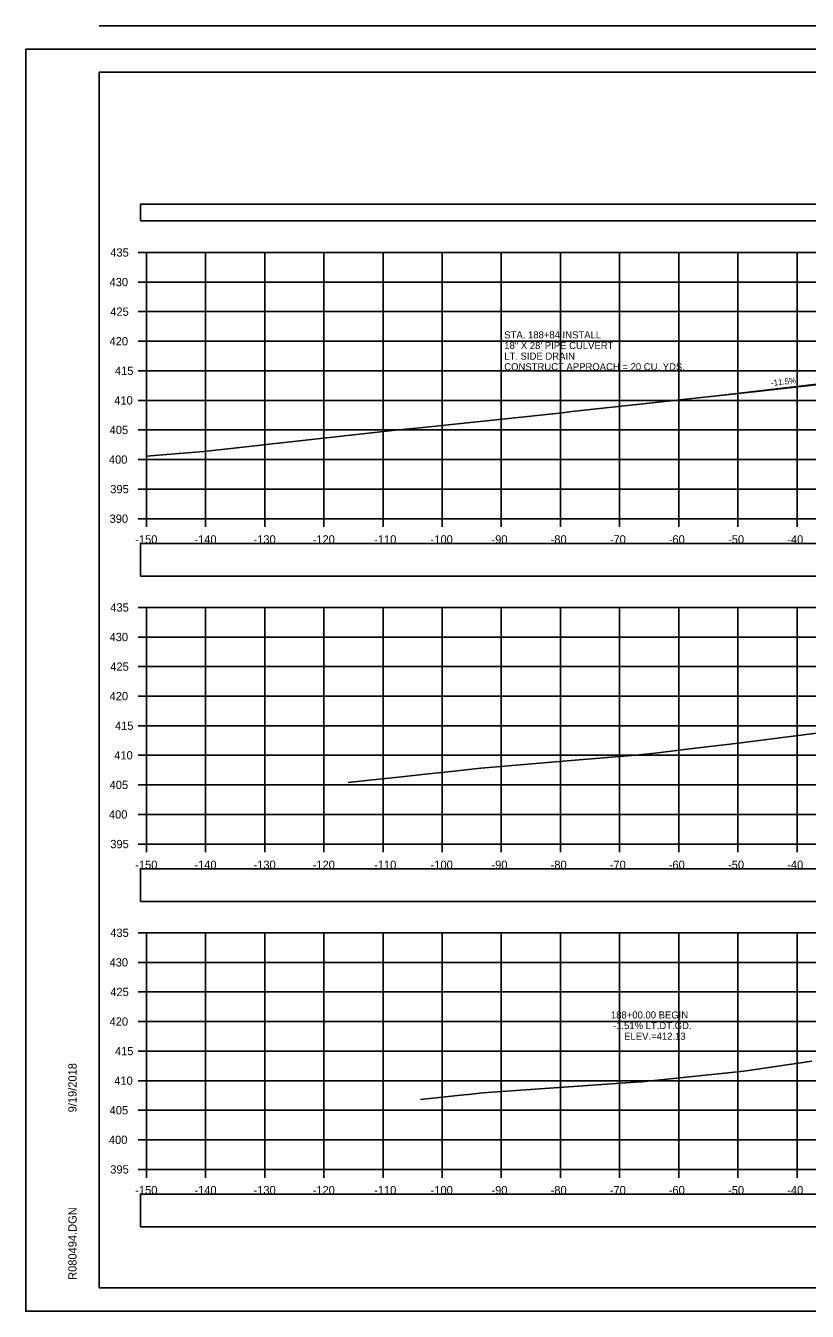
# Model space of a CAD drawing. Extents: x 1376273 to 1384221, y 378927 to 384592.
# Drawn here: x 1379220.7 to 1379352.9, y 380111.8 to 380329.2 of the extents above; entities that cross this region are included whole.
import ezdxf

# ---------------------------------------------------------------- set-up
doc = ezdxf.new("R2010")
doc.units = 0
for name, color, linetype in [('R_Axis', 7, 'Continuous'), ('R_Axis Annot', 7, 'Continuous'), ('R_Border', 7, 'Continuous'), ('R_Drive', 7, 'Continuous'), ('R_Exist Surface', 7, 'Continuous'), ('R_Grid', 7, 'Continuous'), ('R_No Plot', 7, 'Continuous'), ('R_Xsect Elev', 7, 'Continuous'), ('T_Drafting', 7, 'Continuous'), ('T_Notes', 7, 'Continuous')]:
    doc.layers.add(name, color=color, linetype=linetype)

msp = doc.modelspace()

# ---------------------------------------------------------------- linework, layer by layer
at = {"layer": 'R_Axis'}
for p, q in [((1379239.75, 380290.82), (1379241.15, 380290.82)), ((1379241.15, 380245.82), (1379241.15, 380290.82)), ((1379239.75, 380285.82), (1379241.15, 380285.82)), ((1379239.75, 380280.82), (1379241.15, 380280.82)), ((1379239.75, 380275.82), (1379241.15, 380275.82)), ((1379239.75, 380270.82), (1379241.15, 380270.82)), ((1379239.75, 380265.82), (1379241.15, 380265.82)), ((1379239.75, 380260.82), (1379241.15, 380260.82)), ((1379239.75, 380255.82), (1379241.15, 380255.82)), ((1379239.75, 380250.82), (1379241.15, 380250.82)), ((1379239.75, 380245.82), (1379241.15, 380245.82)), ((1379241.15, 380245.82), (1379541.15, 380245.82)), ((1379241.15, 380244.42), (1379241.15, 380245.82)), ((1379251.15, 380244.42), (1379251.15, 380245.82)), ((1379261.15, 380244.42), (1379261.15, 380245.82)), ((1379271.15, 380244.42), (1379271.15, 380245.82)), ((1379281.15, 380244.42), (1379281.15, 380245.82)), ((1379291.15, 380244.42), (1379291.15, 380245.82)), ((1379301.15, 380244.42), (1379301.15, 380245.82)), ((1379311.15, 380244.42), (1379311.15, 380245.82)), ((1379321.15, 380244.42), (1379321.15, 380245.82)), ((1379331.15, 380244.42), (1379331.15, 380245.82)), ((1379341.15, 380244.42), (1379341.15, 380245.82)), ((1379351.15, 380244.42), (1379351.15, 380245.82)), ((1379239.75, 380230.82), (1379241.15, 380230.82)), ((1379241.15, 380190.82), (1379241.15, 380230.82)), ((1379239.75, 380225.82), (1379241.15, 380225.82)), ((1379239.75, 380220.82), (1379241.15, 380220.82)), ((1379239.75, 380215.82), (1379241.15, 380215.82)), ((1379239.75, 380210.82), (1379241.15, 380210.82)), ((1379239.75, 380205.82), (1379241.15, 380205.82)), ((1379239.75, 380200.82), (1379241.15, 380200.82)), ((1379239.75, 380195.82), (1379241.15, 380195.82)), ((1379239.75, 380190.82), (1379241.15, 380190.82)), ((1379241.15, 380190.82), (1379541.15, 380190.82)), ((1379241.15, 380189.42), (1379241.15, 380190.82)), ((1379251.15, 380189.42), (1379251.15, 380190.82)), ((1379261.15, 380189.42), (1379261.15, 380190.82)), ((1379271.15, 380189.42), (1379271.15, 380190.82)), ((1379281.15, 380189.42), (1379281.15, 380190.82)), ((1379291.15, 380189.42), (1379291.15, 380190.82)), ((1379301.15, 380189.42), (1379301.15, 380190.82)), ((1379311.15, 380189.42), (1379311.15, 380190.82)), ((1379321.15, 380189.42), (1379321.15, 380190.82)), ((1379331.15, 380189.42), (1379331.15, 380190.82)), ((1379341.15, 380189.42), (1379341.15, 380190.82)), ((1379351.15, 380189.42), (1379351.15, 380190.82)), ((1379239.75, 380175.82), (1379241.15, 380175.82)), ((1379241.15, 380135.82), (1379241.15, 380175.82)), ((1379239.75, 380170.82), (1379241.15, 380170.82)), ((1379239.75, 380165.82), (1379241.15, 380165.82)), ((1379239.75, 380160.82), (1379241.15, 380160.82)), ((1379239.75, 380155.82), (1379241.15, 380155.82)), ((1379239.75, 380150.82), (1379241.15, 380150.82)), ((1379239.75, 380145.82), (1379241.15, 380145.82)), ((1379239.75, 380140.82), (1379241.15, 380140.82)), ((1379239.75, 380135.82), (1379241.15, 380135.82)), ((1379241.15, 380135.82), (1379541.15, 380135.82)), ((1379241.15, 380134.42), (1379241.15, 380135.82)), ((1379251.15, 380134.42), (1379251.15, 380135.82)), ((1379261.15, 380134.42), (1379261.15, 380135.82)), ((1379271.15, 380134.42), (1379271.15, 380135.82)), ((1379281.15, 380134.42), (1379281.15, 380135.82)), ((1379291.15, 380134.42), (1379291.15, 380135.82)), ((1379301.15, 380134.42), (1379301.15, 380135.82)), ((1379311.15, 380134.42), (1379311.15, 380135.82)), ((1379321.15, 380134.42), (1379321.15, 380135.82)), ((1379331.15, 380134.42), (1379331.15, 380135.82)), ((1379341.15, 380134.42), (1379341.15, 380135.82)), ((1379351.15, 380134.42), (1379351.15, 380135.82))]:
    msp.add_line(p, q, dxfattribs=at)
at = {"layer": 'R_Axis Annot'}
for points in [[(1379240.17, 380296.18), (1379541.97, 380296.18), (1379541.97, 380298.99), (1379240.17, 380298.99)], [(1379240.17, 380236.1), (1379541.97, 380236.1), (1379541.97, 380241.62), (1379240.17, 380241.62)], [(1379240.17, 380181.1), (1379541.97, 380181.1), (1379541.97, 380186.63), (1379240.17, 380186.63)], [(1379240.17, 380126.09), (1379541.97, 380126.09), (1379541.97, 380131.61), (1379240.17, 380131.61)]]:
    msp.add_lwpolyline(points, close=True, dxfattribs=at)
at = {"layer": 'R_Border'}
for p, q in [((1379233.15, 380321.28), (1379549.33, 380321.28)), ((1379233.15, 380115.82), (1379233.15, 380321.28)), ((1379233.15, 380115.82), (1379233.15, 380115.82)), ((1379549.33, 380115.82), (1379233.15, 380115.82))]:
    msp.add_line(p, q, dxfattribs=at)
at = {"layer": 'R_Drive'}
msp.add_line((1379364.17, 380269.67), (1379336.15, 380266.44), dxfattribs=at)
at = {"layer": 'R_Exist Surface'}
for points in [[(1379241.15, 380256.38), (1379242.51, 380256.5), (1379250.88, 380257.19), (1379269.57, 380259.28), (1379283.28, 380260.8), (1379287.37, 380261.18), (1379311.5, 380263.74), (1379313.07, 380263.92), (1379330.3, 380265.8), (1379331.31, 380265.91), (1379344.88, 380267.4), (1379347.83, 380267.69), (1379359, 380268.99)], [(1379275.23, 380201.23), (1379279.36, 380201.67), (1379283.78, 380202.15), (1379288.83, 380202.69), (1379292.08, 380203.04), (1379297.71, 380203.64), (1379312.95, 380204.93), (1379323.87, 380205.83), (1379327.17, 380206.2), (1379333.04, 380206.91), (1379340.77, 380207.79), (1379349.58, 380208.93), (1379354.48, 380209.57)], [(1379287.5, 380147.63), (1379294.84, 380148.41), (1379295.62, 380148.5), (1379298.05, 380148.76), (1379323, 380150.5), (1379324.56, 380150.61), (1379324.83, 380150.64), (1379342.16, 380152.41), (1379353.66, 380154.09)]]:
    msp.add_lwpolyline(points, dxfattribs=at)
at = {"layer": 'R_Grid'}
for p, q in [((1379241.15, 380290.82), (1379541.15, 380290.82)), ((1379241.15, 380245.82), (1379241.15, 380290.82)), ((1379251.15, 380245.82), (1379251.15, 380290.82)), ((1379261.15, 380245.82), (1379261.15, 380290.82)), ((1379271.15, 380245.82), (1379271.15, 380290.82)), ((1379281.15, 380245.82), (1379281.15, 380290.82)), ((1379291.15, 380245.82), (1379291.15, 380290.82)), ((1379301.15, 380245.82), (1379301.15, 380290.82)), ((1379311.15, 380245.82), (1379311.15, 380290.82)), ((1379321.15, 380245.82), (1379321.15, 380290.82)), ((1379331.15, 380245.82), (1379331.15, 380290.82)), ((1379341.15, 380245.82), (1379341.15, 380290.82)), ((1379351.15, 380245.82), (1379351.15, 380290.82)), ((1379241.15, 380285.82), (1379541.15, 380285.82)), ((1379241.15, 380280.82), (1379541.15, 380280.82)), ((1379241.15, 380275.82), (1379541.15, 380275.82)), ((1379241.15, 380270.82), (1379541.15, 380270.82)), ((1379241.15, 380265.82), (1379541.15, 380265.82)), ((1379241.15, 380260.82), (1379541.15, 380260.82)), ((1379241.15, 380255.82), (1379541.15, 380255.82)), ((1379241.15, 380250.82), (1379541.15, 380250.82)), ((1379241.15, 380245.82), (1379541.15, 380245.82)), ((1379241.15, 380230.82), (1379541.15, 380230.82)), ((1379241.15, 380190.82), (1379241.15, 380230.82)), ((1379251.15, 380190.82), (1379251.15, 380230.82)), ((1379261.15, 380190.82), (1379261.15, 380230.82)), ((1379271.15, 380190.82), (1379271.15, 380230.82)), ((1379281.15, 380190.82), (1379281.15, 380230.82)), ((1379291.15, 380190.82), (1379291.15, 380230.82)), ((1379301.15, 380190.82), (1379301.15, 380230.82)), ((1379311.15, 380190.82), (1379311.15, 380230.82)), ((1379321.15, 380190.82), (1379321.15, 380230.82)), ((1379331.15, 380190.82), (1379331.15, 380230.82)), ((1379341.15, 380190.82), (1379341.15, 380230.82)), ((1379351.15, 380190.82), (1379351.15, 380230.82)), ((1379241.15, 380225.82), (1379541.15, 380225.82)), ((1379241.15, 380220.82), (1379541.15, 380220.82)), ((1379241.15, 380215.82), (1379541.15, 380215.82)), ((1379241.15, 380210.82), (1379541.15, 380210.82)), ((1379241.15, 380205.82), (1379541.15, 380205.82)), ((1379241.15, 380200.82), (1379541.15, 380200.82)), ((1379241.15, 380195.82), (1379541.15, 380195.82)), ((1379241.15, 380190.82), (1379541.15, 380190.82)), ((1379241.15, 380175.82), (1379541.15, 380175.82)), ((1379241.15, 380135.82), (1379241.15, 380175.82)), ((1379251.15, 380135.82), (1379251.15, 380175.82)), ((1379261.15, 380135.82), (1379261.15, 380175.82)), ((1379271.15, 380135.82), (1379271.15, 380175.82)), ((1379281.15, 380135.82), (1379281.15, 380175.82)), ((1379291.15, 380135.82), (1379291.15, 380175.82)), ((1379301.15, 380135.82), (1379301.15, 380175.82)), ((1379311.15, 380135.82), (1379311.15, 380175.82)), ((1379321.15, 380135.82), (1379321.15, 380175.82)), ((1379331.15, 380135.82), (1379331.15, 380175.82)), ((1379341.15, 380135.82), (1379341.15, 380175.82)), ((1379351.15, 380135.82), (1379351.15, 380175.82)), ((1379241.15, 380170.82), (1379541.15, 380170.82)), ((1379241.15, 380165.82), (1379541.15, 380165.82)), ((1379241.15, 380160.82), (1379541.15, 380160.82)), ((1379241.15, 380155.82), (1379541.15, 380155.82)), ((1379241.15, 380150.82), (1379541.15, 380150.82)), ((1379241.15, 380145.82), (1379541.15, 380145.82)), ((1379241.15, 380140.82), (1379541.15, 380140.82)), ((1379241.15, 380135.82), (1379541.15, 380135.82))]:
    msp.add_line(p, q, dxfattribs=at)
at = {"layer": 'R_No Plot'}
for p, q in [((1379220.75, 380325.17), (1379554.08, 380325.17)), ((1379220.75, 380111.84), (1379554.08, 380111.84))]:
    msp.add_line(p, q, dxfattribs=at)
for points in [[(1379220.74, 380325.17), (1379554.08, 380325.17), (1379554.08, 380111.84), (1379220.74, 380111.84)], [(1379467.07, 380321.28), (1379467.07, 380311.4), (1379502.8, 380311.4), (1379502.8, 380308.48), (1379526, 380308.48), (1379526, 380284.15), (1379549.33, 380284.15), (1379549.33, 380115.82), (1379233.15, 380115.82), (1379233.15, 380321.28)]]:
    msp.add_lwpolyline(points, close=True, dxfattribs=at)
at = {"layer": 'T_Drafting'}
msp.add_line((1379599.33, 380329.16), (1379233.15, 380329.16), dxfattribs=at)
at = {"layer": 'T_Notes'}
msp.add_line((1379364.17, 380269.67), (1379336.15, 380266.44), dxfattribs=at)
msp.add_lwpolyline([(1379336.15, 380266.44), (1379344.88, 380267.4), (1379347.83, 380267.69), (1379354.36, 380268.45)], dxfattribs=at)

# ---------------------------------------------------------------- texts
at = {"layer": 'R_Axis Annot'}
for s, height, p in [('435', 1.4, (1379235.04, 380290.12)), ('430', 1.4, (1379234.92, 380285.12)), ('425', 1.4, (1379235.04, 380280.12)), ('STA. 188+84 INSTALL', 1.2, (1379301.65, 380276.3)), ('420', 1.4, (1379234.92, 380275.12)), ('18" X 28\' PIPE CULVERT', 1.2, (1379301.65, 380274.5)), ('LT. SIDE DRAIN', 1.2, (1379301.65, 380272.7)), ('415', 1.4, (1379235.83, 380270.12)), ('CONSTRUCT APPROACH = 20 CU. YDS.', 1.2, (1379301.65, 380270.9)), ('410', 1.4, (1379235.71, 380265.12)), ('405', 1.4, (1379234.93, 380260.12)), ('400', 1.4, (1379234.81, 380255.12)), ('395', 1.4, (1379235.04, 380250.12)), ('390', 1.4, (1379234.92, 380245.12)), ('-150', 1.4, (1379239.26, 380241.62)), ('-140', 1.4, (1379249.26, 380241.62)), ('-130', 1.4, (1379259.26, 380241.62)), ('-120', 1.4, (1379269.26, 380241.62)), ('-110', 1.4, (1379279.65, 380241.62)), ('-100', 1.4, (1379289.2, 380241.62)), ('-90', 1.4, (1379299.49, 380241.62)), ('-80', 1.4, (1379309.49, 380241.62)), ('-70', 1.4, (1379319.49, 380241.62)), ('-60', 1.4, (1379329.46, 380241.62)), ('-50', 1.4, (1379339.49, 380241.62)), ('-40', 1.4, (1379349.49, 380241.62)), ('435', 1.4, (1379235.04, 380230.12)), ('430', 1.4, (1379234.92, 380225.12)), ('425', 1.4, (1379235.04, 380220.12)), ('420', 1.4, (1379234.92, 380215.12)), ('415', 1.4, (1379235.83, 380210.12)), ('410', 1.4, (1379235.71, 380205.12)), ('405', 1.4, (1379234.93, 380200.12)), ('400', 1.4, (1379234.81, 380195.12)), ('395', 1.4, (1379235.04, 380190.12)), ('-150', 1.4, (1379239.26, 380186.62)), ('-140', 1.4, (1379249.26, 380186.62)), ('-130', 1.4, (1379259.26, 380186.62)), ('-120', 1.4, (1379269.26, 380186.62)), ('-110', 1.4, (1379279.65, 380186.62)), ('-100', 1.4, (1379289.2, 380186.62)), ('-90', 1.4, (1379299.49, 380186.62)), ('-80', 1.4, (1379309.49, 380186.62)), ('-70', 1.4, (1379319.49, 380186.62)), ('-60', 1.4, (1379329.46, 380186.62)), ('-50', 1.4, (1379339.49, 380186.62)), ('-40', 1.4, (1379349.49, 380186.62)), ('435', 1.4, (1379235.04, 380175.12)), ('430', 1.4, (1379234.92, 380170.12)), ('425', 1.4, (1379235.04, 380165.12)), ('420', 1.4, (1379234.92, 380160.12)), ('415', 1.4, (1379235.83, 380155.12)), ('410', 1.4, (1379235.71, 380150.12)), ('405', 1.4, (1379234.93, 380145.12)), ('400', 1.4, (1379234.81, 380140.12)), ('395', 1.4, (1379235.04, 380135.12)), ('-150', 1.4, (1379239.26, 380131.62)), ('-140', 1.4, (1379249.26, 380131.62)), ('-130', 1.4, (1379259.26, 380131.62)), ('-120', 1.4, (1379269.26, 380131.62)), ('-110', 1.4, (1379279.65, 380131.62)), ('-100', 1.4, (1379289.2, 380131.62)), ('-90', 1.4, (1379299.49, 380131.62)), ('-80', 1.4, (1379309.49, 380131.62)), ('-70', 1.4, (1379319.49, 380131.62)), ('-60', 1.4, (1379329.46, 380131.62)), ('-50', 1.4, (1379339.49, 380131.62)), ('-40', 1.4, (1379349.49, 380131.62))]:
    msp.add_text(s, height=height, dxfattribs=at).set_placement(p)
at = {"layer": 'R_Border'}
for s, p in [('9/19/2018', (1379229.34, 380145.46)), ('R080494.DGN', (1379229.34, 380117.14))]:
    msp.add_text(s, height=1.4, rotation=90, dxfattribs=at).set_placement(p)
at = {"layer": 'R_Drive'}
msp.add_text('-11.5%', height=1, rotation=6.5643, dxfattribs=at).set_placement((1379346.81, 380268.24))
at = {"layer": 'R_Xsect Elev'}
for s, p in [('188+00.00 BEGIN', (1379319.68, 380161.33)), ('-1.51% LT.DT.GD.', (1379320.03, 380159.53)), ('ELEV.=412.13', (1379321.92, 380157.73))]:
    msp.add_text(s, height=1.2, rotation=360, dxfattribs=at).set_placement(p)

doc.saveas('drawing.dxf')
